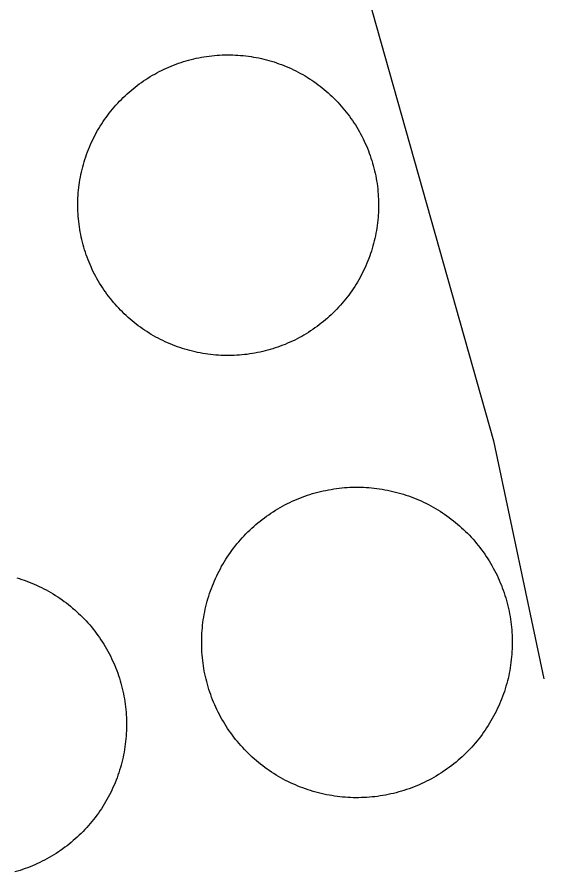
# Model space of a CAD drawing. Extents: x 3651524 to 3689615, y 505651 to 531377.
# Drawn here: x 3674889.4 to 3674964.5, y 514265.3 to 514387.2 of the extents above; entities that cross this region are included whole.
import ezdxf

# ---------------------------------------------------------------- set-up
doc = ezdxf.new("R2010")
doc.units = 0
doc.layers.add('V-DOMW-TANK', color=7, linetype='Continuous')
doc.layers.add('V-UTIL-LINE', color=7, linetype='Continuous')

msp = doc.modelspace()

# ---------------------------------------------------------------- linework, layer by layer
at = {"layer": 'V-DOMW-TANK'}
for points in [[(3674899.398, 514367.958), (3674899.533, 514368.306), (3674899.675, 514368.654), (3674899.822, 514368.996), (3674899.976, 514369.338), (3674900.135, 514369.676), (3674900.301, 514370.01), (3674900.473, 514370.346), (3674900.649, 514370.676), (3674900.834, 514371.001), (3674901.022, 514371.323), (3674901.215, 514371.644), (3674901.417, 514371.962), (3674901.62, 514372.275), (3674901.831, 514372.584), (3674902.046, 514372.89), (3674902.267, 514373.191), (3674902.495, 514373.49), (3674902.726, 514373.782), (3674902.964, 514374.073), (3674903.203, 514374.36), (3674903.451, 514374.641), (3674903.703, 514374.917), (3674903.959, 514375.189), (3674904.221, 514375.458), (3674904.485, 514375.722), (3674904.758, 514375.98), (3674905.032, 514376.234), (3674905.311, 514376.482), (3674905.593, 514376.728), (3674905.882, 514376.967), (3674906.173, 514377.203), (3674906.47, 514377.432), (3674906.769, 514377.655), (3674907.072, 514377.874), (3674907.381, 514378.087), (3674907.69, 514378.294), (3674908.008, 514378.497), (3674908.323, 514378.694), (3674908.647, 514378.886), (3674908.97, 514379.072), (3674909.298, 514379.253), (3674909.63, 514379.427), (3674909.964, 514379.595), (3674910.304, 514379.757), (3674910.642, 514379.914), (3674910.984, 514380.066), (3674911.33, 514380.209), (3674911.676, 514380.348), (3674912.026, 514380.481), (3674912.378, 514380.606), (3674912.733, 514380.727), (3674913.089, 514380.842), (3674913.447, 514380.95), (3674913.808, 514381.051), (3674914.17, 514381.147), (3674914.533, 514381.235), (3674914.897, 514381.319), (3674915.264, 514381.395), (3674915.633, 514381.465), (3674916.001, 514381.528), (3674916.372, 514381.585), (3674916.745, 514381.635), (3674917.113, 514381.68), (3674917.486, 514381.716), (3674917.859, 514381.747), (3674918.231, 514381.772), (3674918.606, 514381.792), (3674918.979, 514381.802), (3674919.354, 514381.807), (3674919.729, 514381.805), (3674920.103, 514381.798), (3674920.476, 514381.782), (3674920.851, 514381.759), (3674921.224, 514381.735), (3674921.596, 514381.7), (3674921.969, 514381.659), (3674922.34, 514381.614), (3674922.71, 514381.559), (3674923.079, 514381.497), (3674923.448, 514381.432), (3674923.814, 514381.358), (3674924.181, 514381.28), (3674924.545, 514381.196), (3674924.908, 514381.102), (3674925.268, 514381.004), (3674925.629, 514380.899), (3674925.985, 514380.787), (3674926.342, 514380.67), (3674926.694, 514380.547), (3674927.046, 514380.418), (3674927.394, 514380.281), (3674927.74, 514380.139), (3674928.084, 514379.992), (3674928.426, 514379.838), (3674928.764, 514379.679), (3674929.1, 514379.513), (3674929.432, 514379.343), (3674929.762, 514379.165), (3674930.089, 514378.982), (3674930.413, 514378.794)], [(3674930.413, 514378.794), (3674930.732, 514378.601), (3674931.048, 514378.401), (3674931.361, 514378.196), (3674931.67, 514377.985), (3674931.978, 514377.768), (3674932.279, 514377.547), (3674932.576, 514377.321), (3674932.871, 514377.09), (3674933.161, 514376.852), (3674933.446, 514376.611), (3674933.727, 514376.365), (3674934.005, 514376.113), (3674934.28, 514375.855), (3674934.548, 514375.595), (3674934.808, 514375.329), (3674935.068, 514375.058), (3674935.32, 514374.782), (3674935.572, 514374.505), (3674935.816, 514374.221), (3674936.055, 514373.934), (3674936.289, 514373.641), (3674936.518, 514373.346), (3674936.741, 514373.045), (3674936.96, 514372.742), (3674937.173, 514372.435), (3674937.382, 514372.124), (3674937.585, 514371.808), (3674937.782, 514371.491), (3674937.974, 514371.169), (3674938.158, 514370.844), (3674938.339, 514370.516), (3674938.511, 514370.184), (3674938.683, 514369.85), (3674938.845, 514369.514), (3674939.002, 514369.174), (3674939.152, 514368.83), (3674939.297, 514368.486), (3674939.438, 514368.138), (3674939.568, 514367.788), (3674939.694, 514367.436), (3674939.815, 514367.081), (3674939.93, 514366.725), (3674940.036, 514366.367), (3674940.139, 514366.006), (3674940.235, 514365.646), (3674940.323, 514365.281), (3674940.405, 514364.917), (3674940.483, 514364.55), (3674940.553, 514364.181), (3674940.616, 514363.813), (3674940.673, 514363.444), (3674940.723, 514363.073), (3674940.768, 514362.701), (3674940.804, 514362.328), (3674940.835, 514361.955), (3674940.86, 514361.583), (3674940.878, 514361.208), (3674940.891, 514360.835), (3674940.895, 514360.46), (3674940.893, 514360.085), (3674940.884, 514359.713), (3674940.87, 514359.338), (3674940.85, 514358.963), (3674940.821, 514358.592), (3674940.788, 514358.218), (3674940.747, 514357.847), (3674940.7, 514357.474), (3674940.647, 514357.104), (3674940.585, 514356.735), (3674940.52, 514356.366), (3674940.446, 514356), (3674940.366, 514355.633), (3674940.282, 514355.271), (3674940.19, 514354.906), (3674940.092, 514354.546), (3674939.985, 514354.187), (3674939.875, 514353.829), (3674939.758, 514353.475), (3674939.635, 514353.12), (3674939.506, 514352.77), (3674939.369, 514352.42), (3674939.23, 514352.074), (3674939.078, 514351.73), (3674938.926, 514351.39), (3674938.767, 514351.05), (3674938.601, 514350.714), (3674938.431, 514350.382), (3674938.253, 514350.052), (3674938.07, 514349.725), (3674937.882, 514349.403), (3674937.687, 514349.082), (3674937.489, 514348.766), (3674937.284, 514348.453), (3674937.073, 514348.144), (3674936.856, 514347.838), (3674936.633, 514347.535), (3674936.409, 514347.238), (3674936.178, 514346.943), (3674935.94, 514346.655), (3674935.699, 514346.368)], [(3674915.456, 514339.298), (3674915.088, 514339.368), (3674914.723, 514339.448), (3674914.357, 514339.534), (3674913.996, 514339.626), (3674913.636, 514339.724), (3674913.275, 514339.829), (3674912.919, 514339.939), (3674912.563, 514340.058), (3674912.208, 514340.181), (3674911.858, 514340.312), (3674911.51, 514340.445), (3674911.164, 514340.586), (3674910.82, 514340.734), (3674910.478, 514340.89), (3674910.14, 514341.047), (3674909.804, 514341.213), (3674909.47, 514341.383), (3674909.14, 514341.561), (3674908.815, 514341.746), (3674908.491, 514341.934), (3674908.172, 514342.127), (3674907.854, 514342.327), (3674907.541, 514342.532), (3674907.23, 514342.743), (3674906.926, 514342.958), (3674906.625, 514343.179), (3674906.326, 514343.407), (3674906.034, 514343.638), (3674905.743, 514343.876), (3674905.458, 514344.117), (3674905.175, 514344.363), (3674904.899, 514344.615), (3674904.627, 514344.871), (3674904.358, 514345.133), (3674904.094, 514345.399), (3674903.836, 514345.67), (3674903.582, 514345.944), (3674903.332, 514346.223), (3674903.089, 514346.507), (3674902.849, 514346.794), (3674902.613, 514347.085), (3674902.386, 514347.382), (3674902.163, 514347.681), (3674901.942, 514347.986), (3674901.729, 514348.293), (3674901.522, 514348.604), (3674901.319, 514348.918), (3674901.122, 514349.237), (3674900.93, 514349.559), (3674900.744, 514349.884), (3674900.563, 514350.21), (3674900.389, 514350.542), (3674900.221, 514350.878), (3674900.06, 514351.214), (3674899.902, 514351.551), (3674899.75, 514351.896), (3674899.607, 514352.242), (3674899.468, 514352.59), (3674899.335, 514352.938), (3674899.208, 514353.29), (3674899.091, 514353.647), (3674898.974, 514354.003), (3674898.866, 514354.361), (3674898.765, 514354.72), (3674898.669, 514355.082), (3674898.581, 514355.447), (3674898.497, 514355.811), (3674898.421, 514356.178), (3674898.352, 514356.544), (3674898.288, 514356.913), (3674898.231, 514357.284), (3674898.179, 514357.654), (3674898.134, 514358.027), (3674898.1, 514358.398), (3674898.067, 514358.769), (3674898.042, 514359.145), (3674898.026, 514359.518), (3674898.014, 514359.893), (3674898.009, 514360.268), (3674898.009, 514360.64), (3674898.018, 514361.015), (3674898.032, 514361.39), (3674898.055, 514361.763), (3674898.081, 514362.136), (3674898.116, 514362.508), (3674898.157, 514362.881), (3674898.204, 514363.252), (3674898.257, 514363.622), (3674898.317, 514363.993), (3674898.384, 514364.36), (3674898.456, 514364.728), (3674898.536, 514365.093), (3674898.622, 514365.457), (3674898.714, 514365.82), (3674898.812, 514366.182), (3674898.917, 514366.541), (3674899.027, 514366.899), (3674899.146, 514367.253), (3674899.267, 514367.608), (3674899.398, 514367.958)], [(3674935.699, 514346.368), (3674935.453, 514346.087), (3674935.201, 514345.809), (3674934.945, 514345.536), (3674934.683, 514345.268), (3674934.417, 514345.006), (3674934.146, 514344.746), (3674933.872, 514344.492), (3674933.593, 514344.244), (3674933.309, 514343.998), (3674933.022, 514343.759), (3674932.729, 514343.525), (3674932.434, 514343.296), (3674932.135, 514343.073), (3674931.83, 514342.854), (3674931.523, 514342.641), (3674931.212, 514342.432), (3674930.898, 514342.229), (3674930.579, 514342.032), (3674930.257, 514341.842), (3674929.934, 514341.656), (3674929.604, 514341.475), (3674929.274, 514341.301), (3674928.938, 514341.133), (3674928.603, 514340.969), (3674928.263, 514340.814), (3674927.921, 514340.662), (3674927.574, 514340.517), (3674927.226, 514340.38), (3674926.878, 514340.246), (3674926.526, 514340.12), (3674926.172, 514339.999), (3674925.815, 514339.886), (3674925.457, 514339.777), (3674925.096, 514339.675), (3674924.734, 514339.581), (3674924.369, 514339.491), (3674924.005, 514339.409), (3674923.638, 514339.333), (3674923.272, 514339.263), (3674922.903, 514339.2), (3674922.532, 514339.143), (3674922.162, 514339.091), (3674921.791, 514339.048), (3674921.418, 514339.009), (3674921.045, 514338.979), (3674920.671, 514338.954), (3674920.298, 514338.936), (3674919.923, 514338.926), (3674919.548, 514338.919), (3674919.176, 514338.921), (3674918.803, 514338.93), (3674918.426, 514338.944), (3674918.053, 514338.966), (3674917.681, 514338.993), (3674917.308, 514339.03), (3674916.935, 514339.069), (3674916.566, 514339.116), (3674916.194, 514339.169), (3674915.825, 514339.229), (3674915.456, 514339.298)], [(3674927.212, 514317.44), (3674927.55, 514317.622), (3674927.894, 514317.798), (3674928.242, 514317.968), (3674928.59, 514318.132), (3674928.945, 514318.292), (3674929.297, 514318.443), (3674929.657, 514318.589), (3674930.018, 514318.728), (3674930.38, 514318.861), (3674930.747, 514318.99), (3674931.113, 514319.107), (3674931.482, 514319.222), (3674931.855, 514319.33), (3674932.227, 514319.431), (3674932.602, 514319.527), (3674932.979, 514319.613), (3674933.356, 514319.693), (3674933.735, 514319.769), (3674934.116, 514319.836), (3674934.499, 514319.898), (3674934.88, 514319.953), (3674935.265, 514320), (3674935.648, 514320.041), (3674936.033, 514320.076), (3674936.42, 514320.104), (3674936.805, 514320.125), (3674937.192, 514320.139), (3674937.577, 514320.147), (3674937.964, 514320.147), (3674938.351, 514320.143), (3674938.736, 514320.129), (3674939.123, 514320.111), (3674939.508, 514320.084), (3674939.893, 514320.051), (3674940.278, 514320.012), (3674940.661, 514319.965), (3674941.044, 514319.912), (3674941.427, 514319.853), (3674941.808, 514319.787), (3674942.187, 514319.715), (3674942.566, 514319.635), (3674942.943, 514319.549), (3674943.317, 514319.457), (3674943.69, 514319.357), (3674944.063, 514319.252), (3674944.432, 514319.14), (3674944.8, 514319.021), (3674945.167, 514318.896), (3674945.529, 514318.765), (3674945.89, 514318.626), (3674946.25, 514318.48), (3674946.604, 514318.335), (3674946.959, 514318.175), (3674947.311, 514318.013), (3674947.657, 514317.845), (3674948.001, 514317.671), (3674948.343, 514317.489), (3674948.683, 514317.303), (3674949.017, 514317.112), (3674949.349, 514316.912), (3674949.676, 514316.709), (3674950.002, 514316.498), (3674950.32, 514316.283), (3674950.639, 514316.062), (3674950.952, 514315.836), (3674951.262, 514315.603), (3674951.567, 514315.367), (3674951.868, 514315.124), (3674952.165, 514314.876), (3674952.458, 514314.624), (3674952.744, 514314.368), (3674953.027, 514314.102), (3674953.305, 514313.835), (3674953.58, 514313.563), (3674953.85, 514313.285), (3674954.114, 514313.002), (3674954.372, 514312.715), (3674954.626, 514312.424), (3674954.876, 514312.132), (3674955.12, 514311.828), (3674955.358, 514311.525), (3674955.591, 514311.218), (3674955.82, 514310.905), (3674956.042, 514310.589), (3674956.259, 514310.27), (3674956.47, 514309.944), (3674956.676, 514309.619), (3674956.875, 514309.287), (3674957.07, 514308.953), (3674957.258, 514308.615), (3674957.44, 514308.275), (3674957.617, 514307.931), (3674957.787, 514307.583), (3674957.95, 514307.233), (3674958.108, 514306.88), (3674958.26, 514306.522), (3674958.405, 514306.168), (3674958.544, 514305.809), (3674958.677, 514305.443), (3674958.804, 514305.078)], [(3674920.515, 514284.174), (3674920.277, 514284.477), (3674920.044, 514284.787), (3674919.817, 514285.098), (3674919.593, 514285.415), (3674919.376, 514285.735), (3674919.165, 514286.058), (3674918.961, 514286.386), (3674918.76, 514286.716), (3674918.565, 514287.05), (3674918.379, 514287.388), (3674918.197, 514287.73), (3674918.02, 514288.074), (3674917.848, 514288.42), (3674917.685, 514288.77), (3674917.527, 514289.122), (3674917.375, 514289.479), (3674917.23, 514289.837), (3674917.091, 514290.197), (3674916.958, 514290.56), (3674916.831, 514290.925), (3674916.712, 514291.293), (3674916.597, 514291.662), (3674916.491, 514292.032), (3674916.388, 514292.407), (3674916.294, 514292.782), (3674916.208, 514293.157), (3674916.126, 514293.536), (3674916.05, 514293.915), (3674915.983, 514294.296), (3674915.921, 514294.676), (3674915.868, 514295.059), (3674915.821, 514295.442), (3674915.778, 514295.827), (3674915.743, 514296.212), (3674915.716, 514296.597), (3674915.696, 514296.985), (3674915.682, 514297.368), (3674915.673, 514297.759), (3674915.671, 514298.146), (3674915.678, 514298.529), (3674915.692, 514298.916), (3674915.71, 514299.303), (3674915.737, 514299.688), (3674915.77, 514300.073), (3674915.809, 514300.458), (3674915.856, 514300.841), (3674915.907, 514301.224), (3674915.966, 514301.605), (3674916.034, 514301.986), (3674916.108, 514302.367), (3674916.188, 514302.744), (3674916.274, 514303.12), (3674916.366, 514303.497), (3674916.464, 514303.872), (3674916.571, 514304.243), (3674916.685, 514304.611), (3674916.802, 514304.98), (3674916.927, 514305.347), (3674917.058, 514305.709), (3674917.195, 514306.069), (3674917.339, 514306.43), (3674917.49, 514306.784), (3674917.646, 514307.139), (3674917.81, 514307.489), (3674917.977, 514307.835), (3674918.152, 514308.183), (3674918.334, 514308.521), (3674918.52, 514308.863), (3674918.713, 514309.197), (3674918.911, 514309.529), (3674919.114, 514309.858), (3674919.325, 514310.182), (3674919.54, 514310.503), (3674919.761, 514310.821), (3674919.989, 514311.134), (3674920.22, 514311.445), (3674920.458, 514311.749), (3674920.699, 514312.05), (3674920.947, 514312.345), (3674921.201, 514312.635), (3674921.459, 514312.926), (3674921.721, 514313.209), (3674921.99, 514313.487), (3674922.262, 514313.762), (3674922.538, 514314.03), (3674922.821, 514314.294), (3674923.108, 514314.554), (3674923.399, 514314.808), (3674923.696, 514315.058), (3674923.995, 514315.302), (3674924.3, 514315.541), (3674924.607, 514315.773), (3674924.92, 514316.002), (3674925.236, 514316.223), (3674925.555, 514316.441), (3674925.879, 514316.651), (3674926.206, 514316.858), (3674926.538, 514317.057), (3674926.872, 514317.252), (3674927.212, 514317.44)], [(3674889.289, 514307.218), (3674889.654, 514307.108), (3674890.016, 514306.991), (3674890.377, 514306.868), (3674890.733, 514306.739), (3674891.089, 514306.604), (3674891.444, 514306.461), (3674891.794, 514306.313), (3674892.14, 514306.16), (3674892.488, 514306), (3674892.83, 514305.834), (3674893.17, 514305.662), (3674893.506, 514305.484), (3674893.84, 514305.299), (3674894.167, 514305.111), (3674894.499, 514304.916)], [(3674894.499, 514304.916), (3674894.821, 514304.716), (3674895.14, 514304.509), (3674895.458, 514304.296), (3674895.769, 514304.077), (3674896.076, 514303.856), (3674896.383, 514303.628), (3674896.682, 514303.395), (3674896.979, 514303.153), (3674897.272, 514302.911), (3674897.561, 514302.662), (3674897.844, 514302.408), (3674898.122, 514302.15), (3674898.397, 514301.885), (3674898.667, 514301.617), (3674898.933, 514301.345), (3674899.193, 514301.068), (3674899.449, 514300.784), (3674899.699, 514300.497), (3674899.945, 514300.206), (3674900.184, 514299.911), (3674900.42, 514299.612), (3674900.649, 514299.309), (3674900.875, 514299.002), (3674901.094, 514298.691), (3674901.307, 514298.375), (3674901.516, 514298.054), (3674901.718, 514297.734), (3674901.915, 514297.408), (3674902.108, 514297.079), (3674902.292, 514296.747), (3674902.472, 514296.411), (3674902.646, 514296.071), (3674902.814, 514295.727), (3674902.976, 514295.385), (3674903.132, 514295.039), (3674903.281, 514294.689), (3674903.424, 514294.334), (3674903.562, 514293.98), (3674903.693, 514293.624), (3674903.818, 514293.263), (3674903.936, 514292.901), (3674904.049, 514292.536), (3674904.156, 514292.172), (3674904.254, 514291.805), (3674904.348, 514291.437), (3674904.434, 514291.064), (3674904.514, 514290.693), (3674904.588, 514290.318), (3674904.655, 514289.946), (3674904.715, 514289.569), (3674904.77, 514289.192), (3674904.817, 514288.813), (3674904.858, 514288.434), (3674904.891, 514288.055), (3674904.919, 514287.676), (3674904.94, 514287.295), (3674904.954, 514286.915), (3674904.962, 514286.534), (3674904.962, 514286.153), (3674904.958, 514285.772), (3674904.946, 514285.393), (3674904.926, 514285.012), (3674904.901, 514284.631), (3674904.868, 514284.252), (3674904.829, 514283.873), (3674904.784, 514283.496), (3674904.733, 514283.118), (3674904.674, 514282.743), (3674904.608, 514282.368), (3674904.536, 514281.993), (3674904.459, 514281.62), (3674904.375, 514281.25), (3674904.283, 514280.877), (3674904.186, 514280.51), (3674904.082, 514280.146), (3674903.971, 514279.781), (3674903.854, 514279.419), (3674903.732, 514279.06), (3674903.603, 514278.7), (3674903.467, 514278.342), (3674903.326, 514277.989), (3674903.177, 514277.639), (3674903.023, 514277.291), (3674902.863, 514276.945), (3674902.699, 514276.603), (3674902.525, 514276.263), (3674902.347, 514275.927), (3674902.165, 514275.593), (3674901.974, 514275.263), (3674901.78, 514274.936), (3674901.579, 514274.612), (3674901.372, 514274.293), (3674901.159, 514273.975), (3674900.942, 514273.664), (3674900.719, 514273.355), (3674900.49, 514273.05), (3674900.258, 514272.749), (3674900.019, 514272.454), (3674899.777, 514272.161), (3674899.525, 514271.874)], [(3674958.804, 514305.078), (3674958.925, 514304.712), (3674959.038, 514304.341), (3674959.146, 514303.97), (3674959.247, 514303.598), (3674959.341, 514303.223), (3674959.429, 514302.846), (3674959.509, 514302.467), (3674959.585, 514302.088), (3674959.652, 514301.709), (3674959.714, 514301.326), (3674959.769, 514300.943), (3674959.816, 514300.558), (3674959.857, 514300.175), (3674959.892, 514299.792), (3674959.918, 514299.405), (3674959.941, 514299.02), (3674959.955, 514298.633), (3674959.961, 514298.248), (3674959.964, 514297.861), (3674959.957, 514297.474), (3674959.945, 514297.087), (3674959.923, 514296.702), (3674959.9, 514296.317), (3674959.865, 514295.932), (3674959.826, 514295.547), (3674959.781, 514295.164), (3674959.728, 514294.779), (3674959.669, 514294.398), (3674959.601, 514294.017), (3674959.529, 514293.638), (3674959.449, 514293.259), (3674959.363, 514292.882), (3674959.269, 514292.51), (3674959.171, 514292.133), (3674959.064, 514291.764), (3674958.952, 514291.391), (3674958.835, 514291.025), (3674958.708, 514290.658), (3674958.577, 514290.294), (3674958.44, 514289.933), (3674958.296, 514289.575), (3674958.145, 514289.219), (3674957.989, 514288.864), (3674957.827, 514288.514), (3674957.655, 514288.166), (3674957.483, 514287.822), (3674957.303, 514287.48), (3674957.115, 514287.142), (3674956.922, 514286.806), (3674956.726, 514286.474), (3674956.521, 514286.147), (3674956.31, 514285.821), (3674956.095, 514285.499), (3674955.874, 514285.184), (3674955.648, 514284.871), (3674955.415, 514284.561), (3674955.179, 514284.256), (3674954.936, 514283.955), (3674954.688, 514283.658), (3674954.438, 514283.365), (3674954.178, 514283.079), (3674953.914, 514282.794), (3674953.645, 514282.515), (3674953.373, 514282.243), (3674953.097, 514281.973), (3674952.814, 514281.709), (3674952.529, 514281.448), (3674952.236, 514281.194), (3674951.942, 514280.947), (3674951.64, 514280.703), (3674951.337, 514280.463), (3674951.028, 514280.23), (3674950.717, 514280.003), (3674950.399, 514279.779), (3674950.08, 514279.562), (3674949.756, 514279.351), (3674949.429, 514279.146), (3674949.097, 514278.946), (3674948.763, 514278.751), (3674948.427, 514278.563), (3674948.083, 514278.381), (3674947.741, 514278.204), (3674947.395, 514278.034), (3674947.045, 514277.871), (3674946.692, 514277.713), (3674946.336, 514277.561), (3674945.978, 514277.416), (3674945.617, 514277.277), (3674945.255, 514277.144), (3674944.89, 514277.017), (3674944.522, 514276.896), (3674944.153, 514276.781), (3674943.782, 514276.672), (3674943.408, 514276.574), (3674943.033, 514276.48), (3674942.656, 514276.392), (3674942.279, 514276.31), (3674941.9, 514276.236), (3674941.519, 514276.169), (3674941.138, 514276.105)], [(3674941.138, 514276.105), (3674940.755, 514276.052), (3674940.372, 514276.003), (3674939.987, 514275.962), (3674939.602, 514275.927), (3674939.217, 514275.9), (3674938.83, 514275.878), (3674938.445, 514275.864), (3674938.058, 514275.855), (3674937.671, 514275.855), (3674937.286, 514275.861), (3674936.899, 514275.874), (3674936.512, 514275.892), (3674936.129, 514275.919), (3674935.742, 514275.952), (3674935.357, 514275.99), (3674934.974, 514276.038), (3674934.591, 514276.091), (3674934.21, 514276.15), (3674933.829, 514276.216), (3674933.448, 514276.289), (3674933.071, 514276.369), (3674932.694, 514276.455), (3674932.318, 514276.548), (3674931.945, 514276.646), (3674931.572, 514276.752), (3674931.203, 514276.865), (3674930.835, 514276.984), (3674930.47, 514277.109), (3674930.106, 514277.242), (3674929.743, 514277.377), (3674929.389, 514277.52), (3674929.028, 514277.672), (3674928.676, 514277.828), (3674928.326, 514277.989), (3674927.978, 514278.159), (3674927.634, 514278.333), (3674927.292, 514278.514), (3674926.954, 514278.7), (3674926.618, 514278.893), (3674926.284, 514279.091), (3674925.956, 514279.296), (3674925.633, 514279.505), (3674925.313, 514279.72), (3674924.996, 514279.941), (3674924.683, 514280.168), (3674924.373, 514280.4), (3674924.068, 514280.637), (3674923.767, 514280.877), (3674923.47, 514281.127), (3674923.179, 514281.381), (3674922.891, 514281.639), (3674922.608, 514281.901), (3674922.329, 514282.169), (3674922.055, 514282.442), (3674921.787, 514282.72), (3674921.523, 514283.001), (3674921.262, 514283.288), (3674921.006, 514283.578), (3674920.759, 514283.875), (3674920.515, 514284.174)], [(3674899.525, 514271.874), (3674899.271, 514271.589), (3674899.013, 514271.309), (3674898.749, 514271.034), (3674898.481, 514270.764), (3674898.206, 514270.502), (3674897.93, 514270.24), (3674897.647, 514269.984), (3674897.358, 514269.732), (3674897.069, 514269.488), (3674896.775, 514269.246), (3674896.476, 514269.011), (3674896.17, 514268.782), (3674895.863, 514268.556), (3674895.552, 514268.337), (3674895.236, 514268.124), (3674894.919, 514267.915), (3674894.595, 514267.712), (3674894.27, 514267.516), (3674893.942, 514267.323), (3674893.608, 514267.139), (3674893.272, 514266.959), (3674892.935, 514266.785), (3674892.593, 514266.617), (3674892.248, 514266.455), (3674891.9, 514266.299), (3674891.55, 514266.15), (3674891.198, 514266.006), (3674890.844, 514265.869), (3674890.485, 514265.738), (3674890.125, 514265.611), (3674889.764, 514265.494), (3674889.4, 514265.382), (3674889.035, 514265.275)]]:
    msp.add_lwpolyline(points, dxfattribs=at)
at = {"layer": 'V-UTIL-LINE'}
msp.add_lwpolyline([(3674908.419, 514499.823), (3674957.268, 514326.744), (3674964.473, 514292.831)], dxfattribs=at)

doc.saveas('drawing.dxf')
